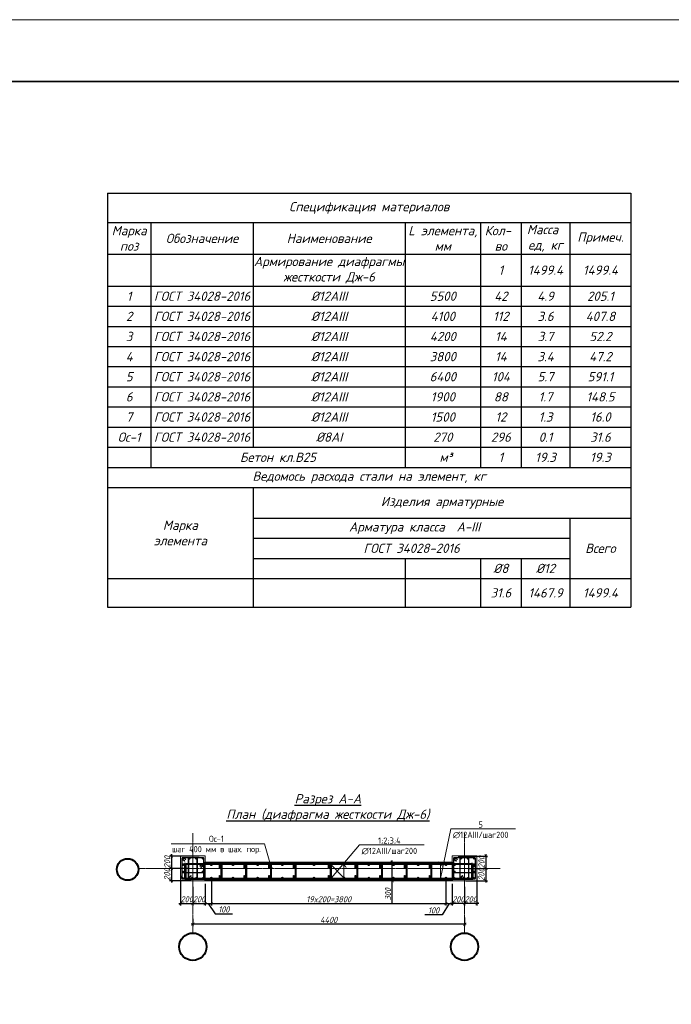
# Model space of a CAD drawing. Header units: millimetres. Extents: x -33345 to 4712671, y -3392 to 121473.
# Tile 1043 of 1056: x 4168203 to 4189316, y 72023 to 103901. Entities that reach past the tile are written whole.
import ezdxf
from ezdxf import colors
from ezdxf.entities.mleader import LeaderData, LeaderLine
from ezdxf.math import Vec2, Vec3

# ---------------------------------------------------------------- set-up
doc = ezdxf.new("R2010")
doc.units = ezdxf.units.MM
for name, pattern in [('AM_DIN_G_W050', [13.75, 9.75, -1.5, 1, -1.5]), ('ГОСТ 2.303 5', [24, 20, -1.5, 1, -1.5]), ('ГОСТ 2.303 6', [12, 8, -1.5, 1, -1.5]), ('осевая', [2, 1.25, -0.25, 0.25, -0.25])]:
    doc.linetypes.add(name, pattern=pattern)
doc.layers.add('_линия', color=7, linetype='Continuous')
for name, color, linetype, lineweight in [('w-line', 7, 'Continuous', 0), ('w-Армирования', 172, 'Continuous', 30), ('КЖ_ОСИ', 1, 'Continuous', 25), ('ос КЖ', 242, 'осевая', 15)]:
    doc.layers.add(name, color=color, linetype=linetype, lineweight=lineweight)
doc.styles.add('_text', font='isocpeui.ttf')
doc.styles.add('GOST-2.304_Type-B', font='GOST Common.ttf')
doc.styles.add('GOST-2.304_Type-B_italic', font='GOST Common Italic.ttf')
doc.styles.add('ISOCPEUR', font='isocpeui.ttf', dxfattribs={"height": 300})
doc.styles.add('Toxur', font='isocpeui.ttf', dxfattribs={"height": 250})
doc.dimstyles.new('A_100', dxfattribs={"dimtxt": 100, "dimasz": 50, "dimexe": 30, "dimexo": 50, "dimgap": 20, "dimtad": 1, "dimdec": 0, "dimtxsty": 'GOST-2.304_Type-B_italic', "dimblk": 'ARCHTICK', "dimcen": 0, "dimdle": 30, "dimclrd": 256, "dimclre": 256, "dimadec": 0, "dimazin": 0, "dimtfac": 1, "dimtdec": 0, "dimtmove": 0, "dimatfit": 3, "dimfxl": 1, "dimlwd": -1, "dimlwe": -1, "dimarcsym": 1})

# ---------------------------------------------------------------- blocks, each defined once
blk = doc.blocks.new('srhet')
at = {"lineweight": 20}
blk.add_lwpolyline([(-49807960, 24193266), (-49748560, 24193266), (-49748560, 24235266), (-49807960, 24235266)], close=True, dxfattribs=at)
at = {"lineweight": 35}
blk.add_lwpolyline([(-49805960, 24193766), (-49749060, 24193766), (-49749060, 24234766), (-49805960, 24234766)], close=True, dxfattribs=at)
blk = doc.blocks.new('*T2464')
at = {"color": 0, "linetype": 'ByBlock', "lineweight": -2, "transparency": 16777216}
for p, q in [((0, 0), (16958, 0)), ((0, 0), (0, -13404)), ((16958, 0), (16958, -13404)), ((0, -950), (16958, -950)), ((1405, -950), (1405, -8874)), ((4721, -950), (4721, -8222)), ((9640, -950), (9640, -8874)), ((12090, -950), (12090, -8874)), ((13401, -950), (13401, -8874)), ((14984, -950), (14984, -8874)), ((0, -1971), (16958, -1971)), ((0, -3007), (16958, -3007)), ((0, -3659), (16958, -3659)), ((0, -4311), (16958, -4311)), ((0, -4963), (16958, -4963)), ((0, -5614), (16958, -5614)), ((0, -6266), (16958, -6266)), ((0, -6918), (16958, -6918)), ((0, -7570), (16958, -7570)), ((0, -8222), (16958, -8222)), ((0, -8874), (16958, -8874)), ((0, -9525), (16958, -9525)), ((4721, -9525), (4721, -13404)), ((4721, -10516), (16958, -10516)), ((14984, -10516), (14984, -13404)), ((4721, -11168), (14984, -11168)), ((4721, -11820), (14984, -11820)), ((9640, -11820), (9640, -13404)), ((12090, -11820), (12090, -13404)), ((13401, -11820), (13401, -13404)), ((0, -12472), (16958, -12472)), ((0, -13404), (16958, -13404))]:
    blk.add_line(p, q, dxfattribs=at)
at = {"color": 0, "lineweight": 25, "transparency": 16777216, "char_height": 300, "attachment_point": 5}
for s, insert, width, style in [('Спецификация материалов ', (8479, -475), 16955.45, 'Toxur'), ('Марка поз', (702, -1460), 1401.56, 'Toxur'), ('Обозначение', (3063, -1460), 3313.91, 'Toxur'), ('Наименование', (7181, -1460), 4915.43, 'Toxur'), ('L элемента, мм', (10865, -1460), 2446.63, 'Toxur'), ('Кол-   во', (12745, -1460), 1308.13, 'Toxur'), ('Масса   ед, кг', (14192, -1460), 1580.36, 'Toxur'), ('Примеч.', (15971, -1460), 1971.44, 'Toxur'), ('{\\C230;Армирование диафрагмы жесткости Дж-6}', (7181, -2489), 4915.43, 'Toxur'), ('{\\C230;1}', (12745, -2489), 1308.13, 'Toxur'), ('{\\C230;1499.4}', (14192, -2489), 1580.36, 'Toxur'), ('{\\C230;1499.4}', (15971, -2489), 1971.44, 'Toxur'), ('{\\C5;1}', (702, -3333), 1401.56, 'Toxur'), ('{\\C5;ГОСТ 34028-2016}', (3063, -3333), 3313.91, 'Toxur'), ('{\\C5;%%C12АIII}', (7181, -3333), 4915.43, 'Toxur'), ('{\\C5;5500}', (10865, -3333), 2446.63, 'ISOCPEUR'), ('{\\C5;42}', (12745, -3333), 1308.13, 'Toxur'), ('{\\C5;4.9}', (14192, -3333), 1580.36, 'Toxur'), ('{\\C5;205.1}', (15971, -3333), 1971.44, 'Toxur'), ('{\\C5;ГОСТ 34028-2016}', (3063, -3985), 3313.91, 'Toxur'), ('{\\C5;%%C12АIII}', (7181, -3985), 4915.43, 'Toxur'), ('{\\C5;2}', (702, -3985), 1401.56, 'Toxur'), ('{\\C5;4100}', (10865, -3985), 2446.63, 'ISOCPEUR'), ('{\\C5;112}', (12745, -3985), 1308.13, 'Toxur'), ('{\\C5;3.6}', (14192, -3985), 1580.36, 'Toxur'), ('{\\C5;407.8}', (15971, -3985), 1971.44, 'Toxur'), ('{\\C5;ГОСТ 34028-2016}', (3063, -4637), 3313.91, 'Toxur'), ('{\\C5;3', (702, -4637), 1401.56, 'Toxur'), ('{\\C5;%%C12АIII}', (7181, -4637), 4915.43, 'Toxur'), ('{\\C5;4200}', (10865, -4637), 2446.63, 'ISOCPEUR'), ('{\\C5;14}', (12745, -4637), 1308.13, 'Toxur'), ('{\\C5;3.7}', (14192, -4637), 1580.36, 'Toxur'), ('{\\C5;52.2}', (15971, -4637), 1971.44, 'Toxur'), ('{\\C5;ГОСТ 34028-2016}', (3063, -5289), 3313.91, 'Toxur'), ('{\\C5;4', (702, -5289), 1401.56, 'Toxur'), ('{\\C5;%%C12АIII}', (7181, -5289), 4915.43, 'Toxur'), ('{\\C5;3800}', (10865, -5289), 2446.63, 'ISOCPEUR'), ('{\\C5;14}', (12745, -5289), 1308.13, 'Toxur'), ('{\\C5;3.4}', (14192, -5289), 1580.36, 'Toxur'), ('{\\C5;47.2}', (15971, -5289), 1971.44, 'Toxur'), ('{\\C5;ГОСТ 34028-2016}', (3063, -5940), 3313.91, 'Toxur'), ('{\\C5;5', (702, -5940), 1401.56, 'Toxur'), ('{\\C5;%%C12АIII}', (7181, -5940), 4915.43, 'Toxur'), ('{\\C5;6400}', (10865, -5940), 2446.63, 'ISOCPEUR'), ('{\\C5;104}', (12745, -5940), 1308.13, 'Toxur'), ('{\\C5;5.7}', (14192, -5940), 1580.36, 'Toxur'), ('{\\C5;591.1}', (15971, -5940), 1971.44, 'Toxur'), ('{\\C5;ГОСТ 34028-2016}', (3063, -6592), 3313.91, 'Toxur'), ('{\\C5;6}', (702, -6592), 1401.56, 'Toxur'), ('{\\C5;%%C12АIII}', (7181, -6592), 4915.43, 'Toxur'), ('{\\C5;1900}', (10865, -6592), 2446.63, 'ISOCPEUR'), ('{\\C5;88}', (12745, -6592), 1308.13, 'Toxur'), ('{\\C5;1.7}', (14192, -6592), 1580.36, 'Toxur'), ('{\\C5;148.5}', (15971, -6592), 1971.44, 'Toxur'), ('{\\C5;ГОСТ 34028-2016}', (3063, -7244), 3313.91, 'Toxur'), ('{\\C5;7}', (702, -7244), 1401.56, 'Toxur'), ('{\\C5;%%C12АIII}', (7181, -7244), 4915.43, 'Toxur'), ('{\\C5;1500}', (10865, -7244), 2446.63, 'ISOCPEUR'), ('{\\C5;12}', (12745, -7244), 1308.13, 'Toxur'), ('{\\C5;1.3}', (14192, -7244), 1580.36, 'Toxur'), ('{\\C5;16.0}', (15971, -7244), 1971.44, 'Toxur'), ('{\\C5;ГОСТ 34028-2016}', (3063, -7896), 3313.91, 'Toxur'), ('{\\C5;Ос-1}', (702, -7896), 1401.56, 'Toxur'), ('{\\C5;%%C8АI}', (7181, -7896), 4915.43, 'Toxur'), ('{\\C5;270}', (10865, -7896), 2446.63, 'Toxur'), ('{\\C5;296}', (12745, -7896), 1308.13, 'Toxur'), ('{\\C5;0.1}', (14192, -7896), 1580.36, 'Toxur'), ('{\\C5;31.6}', (15971, -7896), 1971.44, 'Toxur'), ('{\\C230;Бетон кл.В25   }', (5522, -8548), 8232.34, 'Toxur'), ('{\\C230; м³ }', (10865, -8548), 2446.63, 'Toxur'), ('{\\C230;1}', (12745, -8548), 1307.53, 'Toxur'), ('{\\C230;19.3}', (14192, -8548), 1579.76, 'Toxur'), ('{\\C230;19.3}', (15971, -8548), 1970.84, 'Toxur'), ('\\A1;Ведомось расхода стали на элемент, кг', (8479, -9200), 16955.45, 'Toxur'), ('\\A1;Изделия арматурные', (10840, -10021), 12233.98, 'Toxur'), ('Марка \\Pэлемента', (2361, -10998), 4718.47, 'Toxur'), ('\\A1; Арматура класса  А-III', (9853, -10842), 10259.54, 'Toxur'), ('{\\C5;ГОСТ 34028-2016}', (9853, -11494), 10259.54, 'Toxur'), ('Всего', (15971, -11494), 1971.44, 'Toxur'), ('%%C8', (12745, -12146), 1308.13, 'Toxur'), ('%%C12', (14192, -12146), 1580.36, 'Toxur'), ('31.6', (12745, -12938), 1308.13, 'Toxur'), ('1467.9', (14192, -12938), 1580.36, 'Toxur'), ('1499.4', (15971, -12938), 1971.44, 'Toxur')]:
    blk.add_mtext(s, dxfattribs=dict(at, insert=insert, width=width, style=style))
blk = doc.blocks.new('_ArchTick')
at = {"color": 0, "linetype": 'ByBlock', "const_width": 0.15}
blk.add_lwpolyline([(-0.5, -0.5), (0.5, 0.5)], dxfattribs=at)
blk = doc.blocks.new('*D823')
at = {"transparency": 16777216}
for p, q in [((4015542, 1529890), (4015542, 1529774)), ((4019942, 1529913), (4019942, 1529774)), ((4019972, 1529804), (4015512, 1529804))]:
    blk.add_line(p, q, dxfattribs=at)
at = {"layer": 'Defpoints', "color": 0, "lineweight": 0, "transparency": 16777216}
for p in [(4015542, 1529940), (4019942, 1529963), (4015542, 1529804)]:
    blk.add_point(p, dxfattribs=at)
at = {"transparency": 16777216, "xscale": 50, "yscale": 50, "zscale": 50, "rotation": 180}
blk.add_blockref('_ArchTick', (4015542, 1529804), dxfattribs=at)
at = {"transparency": 16777216, "xscale": 50, "yscale": 50, "zscale": 50}
blk.add_blockref('_ArchTick', (4019942, 1529804), dxfattribs=at)
at = {"color": 0, "transparency": 16777216, "insert": (4017742, 1529874), "char_height": 100, "attachment_point": 5, "style": 'GOST-2.304_Type-B_italic'}
blk.add_mtext('4400', dxfattribs=at)
blk = doc.blocks.new('sg')
at = {"layer": 'w-line', "color": 0, "ltscale": 100}
blk.add_lwpolyline([(-221433862, 49544442), (-221428862, 49544442), (-221428862, 49549442), (-221433862, 49549442)], close=True, dxfattribs=at)
at = {"layer": 'w-Армирования', "color": 0, "lineweight": 13, "ltscale": 100}
for points in [[(-221432986, 49548466), (-221433441, 49548827, -0.7364565), (-221433362, 49549082), (-221429362, 49549082, -0.4142136), (-221429222, 49548942), (-221429222, 49544942, -0.4142136), (-221429362, 49544802), (-221433362, 49544802, -0.4142136), (-221433502, 49544942), (-221433502, 49548942, -0.6509933), (-221433268, 49549046), (-221432831, 49548700), (-221432782, 49548762), (-221433214, 49549105, 0.651037), (-221433582, 49548942), (-221433582, 49544942, 0.4142136), (-221433362, 49544722), (-221429362, 49544722, 0.4142136), (-221429142, 49544942), (-221429142, 49548942, 0.4142136), (-221429362, 49549162), (-221433362, 49549162, 0.7364553), (-221433487, 49548761), (-221433035, 49548403)], [(-221431684, 49545420), (-221432147, 49545053, 0.7161724), (-221432062, 49544802), (-221430662, 49544802, 0.4142136), (-221430522, 49544942), (-221430522, 49548942, 0.4142136), (-221430662, 49549082), (-221432062, 49549082, 0.4142136), (-221432202, 49548942), (-221432202, 49544942, 0.6451153), (-221431970, 49544837), (-221431530, 49545186), (-221431480, 49545123), (-221431916, 49544778, -0.6474561), (-221432282, 49544942), (-221432282, 49548942, -0.4142136), (-221432062, 49549162), (-221430662, 49549162, -0.4142136), (-221430442, 49548942), (-221430442, 49544942, -0.4142136), (-221430662, 49544722), (-221432062, 49544722, -0.7402736), (-221432185, 49545124), (-221431734, 49545482)], [(-221429895, 49547398), (-221429455, 49547747, -0.6451392), (-221429222, 49547642), (-221429222, 49546242, -0.4142136), (-221429362, 49546102), (-221433362, 49546102, -0.4142136), (-221433502, 49546242), (-221433502, 49547642, -0.4142136), (-221433362, 49547782), (-221429362, 49547782, -0.7424151), (-221429285, 49547525), (-221429740, 49547164), (-221429691, 49547102), (-221429239, 49547459, 0.7402736), (-221429362, 49547862), (-221433362, 49547862, 0.4142136), (-221433582, 49547642), (-221433582, 49546242, 0.4142136), (-221433362, 49546022), (-221429362, 49546022, 0.4142136), (-221429142, 49546242), (-221429142, 49547642, 0.6474593), (-221429508, 49547806), (-221429944, 49547461)]]:
    blk.add_lwpolyline(points, format="xyb", close=True, dxfattribs=at)
for centre in [(-221433362, 49548942), (-221432062, 49548942), (-221430662, 49548942), (-221429362, 49548942), (-221433362, 49547642), (-221429362, 49547642), (-221433362, 49546242), (-221433362, 49544942), (-221432062, 49544942), (-221430662, 49544942), (-221429362, 49546242), (-221429362, 49544942)]:
    blk.add_circle(centre, 140, dxfattribs=at)
at = {"layer": 'КЖ_ОСИ', "color": 0, "linetype": 'AM_DIN_G_W050', "lineweight": 13, "ltscale": 100}
for points in [[(-221432807, 49548731), (-221433250, 49549083, 0.6274968), (-221433542, 49548942), (-221433542, 49544942, 0.4142136), (-221433362, 49544762), (-221429362, 49544762, 0.4142136), (-221429182, 49544942), (-221429182, 49548942, 0.4142136), (-221429362, 49549122), (-221433362, 49549122, 0.7016331), (-221433477, 49548804), (-221433011, 49548434)], [(-221431505, 49545154), (-221431949, 49544802, -0.6306121), (-221432242, 49544942), (-221432242, 49548942, -0.4142136), (-221432062, 49549122), (-221430662, 49549122, -0.4142136), (-221430482, 49548942), (-221430482, 49544942, -0.4142136), (-221430662, 49544762), (-221432062, 49544762, -0.6306019), (-221432202, 49545055), (-221431709, 49545451)], [(-221429715, 49547133), (-221429222, 49547529, 0.6306121), (-221429362, 49547822), (-221433362, 49547822, 0.4142136), (-221433542, 49547642), (-221433542, 49546242, 0.4142136), (-221433362, 49546062), (-221429362, 49546062, 0.4142136), (-221429182, 49546242), (-221429182, 49547642, 0.6306019), (-221429475, 49547782), (-221429919, 49547430)]]:
    blk.add_lwpolyline(points, format="xyb", dxfattribs=at)
blk = doc.blocks.new('*D824')
at = {"transparency": 16777216}
for p, q in [((4015342, 1530585), (4015342, 1530108)), ((4015542, 1530408), (4015542, 1530108)), ((4015312, 1530138), (4015572, 1530138))]:
    blk.add_line(p, q, dxfattribs=at)
at = {"layer": 'Defpoints', "color": 0, "lineweight": 0, "transparency": 16777216}
for p in [(4015342, 1530635), (4015542, 1530458), (4015542, 1530138)]:
    blk.add_point(p, dxfattribs=at)
at = {"transparency": 16777216, "xscale": 50, "yscale": 50, "zscale": 50, "rotation": 180}
blk.add_blockref('_ArchTick', (4015342, 1530138), dxfattribs=at)
at = {"transparency": 16777216, "xscale": 50, "yscale": 50, "zscale": 50}
blk.add_blockref('_ArchTick', (4015542, 1530138), dxfattribs=at)
at = {"color": 0, "transparency": 16777216, "insert": (4015442, 1530208), "char_height": 100, "attachment_point": 5, "style": 'GOST-2.304_Type-B_italic'}
blk.add_mtext('200', dxfattribs=at)
blk = doc.blocks.new('*D825')
at = {"transparency": 16777216}
for p, q in [((4015542, 1530408), (4015542, 1530108)), ((4015742, 1530458), (4015742, 1530108)), ((4015512, 1530138), (4015772, 1530138))]:
    blk.add_line(p, q, dxfattribs=at)
at = {"layer": 'Defpoints', "color": 0, "lineweight": 0, "transparency": 16777216}
for p in [(4015742, 1530508), (4015542, 1530458), (4015742, 1530138)]:
    blk.add_point(p, dxfattribs=at)
at = {"transparency": 16777216, "xscale": 50, "yscale": 50, "zscale": 50, "rotation": 180}
blk.add_blockref('_ArchTick', (4015542, 1530138), dxfattribs=at)
at = {"transparency": 16777216, "xscale": 50, "yscale": 50, "zscale": 50}
blk.add_blockref('_ArchTick', (4015742, 1530138), dxfattribs=at)
at = {"color": 0, "transparency": 16777216, "insert": (4015642, 1530208), "char_height": 100, "attachment_point": 5, "style": 'GOST-2.304_Type-B_italic'}
blk.add_mtext('200', dxfattribs=at)
blk = doc.blocks.new('*D826')
at = {"transparency": 16777216}
for p, q in [((4015842, 1530496), (4015842, 1530108)), ((4015742, 1530458), (4015742, 1530108)), ((4015712, 1530138), (4015872, 1530138)), ((4015792, 1530138), (4015904, 1529973)), ((4015904, 1529973), (4016182, 1529973))]:
    blk.add_line(p, q, dxfattribs=at)
at = {"layer": 'Defpoints', "color": 0, "lineweight": 0, "transparency": 16777216}
for p in [(4015742, 1530508), (4015842, 1530546), (4015842, 1530138)]:
    blk.add_point(p, dxfattribs=at)
at = {"transparency": 16777216, "xscale": 50, "yscale": 50, "zscale": 50, "rotation": 180}
blk.add_blockref('_ArchTick', (4015742, 1530138), dxfattribs=at)
at = {"transparency": 16777216, "xscale": 50, "yscale": 50, "zscale": 50}
blk.add_blockref('_ArchTick', (4015842, 1530138), dxfattribs=at)
at = {"color": 0, "transparency": 16777216, "insert": (4016043, 1530043), "char_height": 100, "attachment_point": 5, "style": 'GOST-2.304_Type-B_italic'}
blk.add_mtext('100', dxfattribs=at)
blk = doc.blocks.new('*D827')
at = {"transparency": 16777216}
for p, q in [((4015842, 1530496), (4015842, 1530108)), ((4019642, 1530500), (4019642, 1530108)), ((4015812, 1530138), (4019672, 1530138))]:
    blk.add_line(p, q, dxfattribs=at)
at = {"layer": 'Defpoints', "color": 0, "lineweight": 0, "transparency": 16777216}
for p in [(4015842, 1530546), (4019642, 1530550), (4019642, 1530138)]:
    blk.add_point(p, dxfattribs=at)
at = {"transparency": 16777216, "xscale": 50, "yscale": 50, "zscale": 50, "rotation": 180}
blk.add_blockref('_ArchTick', (4015842, 1530138), dxfattribs=at)
at = {"transparency": 16777216, "xscale": 50, "yscale": 50, "zscale": 50}
blk.add_blockref('_ArchTick', (4019642, 1530138), dxfattribs=at)
at = {"color": 0, "transparency": 16777216, "insert": (4017742, 1530208), "char_height": 100, "attachment_point": 5, "style": 'GOST-2.304_Type-B_italic'}
blk.add_mtext('19x200=3800', dxfattribs=at)
blk = doc.blocks.new('*D828')
at = {"transparency": 16777216}
for p, q in [((4019642, 1530500), (4019642, 1530108)), ((4019742, 1530458), (4019742, 1530108)), ((4019692, 1530138), (4019580, 1529958)), ((4019612, 1530138), (4019772, 1530138)), ((4019580, 1529958), (4019302, 1529958))]:
    blk.add_line(p, q, dxfattribs=at)
at = {"layer": 'Defpoints', "color": 0, "lineweight": 0, "transparency": 16777216}
for p in [(4019642, 1530550), (4019742, 1530508), (4019742, 1530138)]:
    blk.add_point(p, dxfattribs=at)
at = {"transparency": 16777216, "xscale": 50, "yscale": 50, "zscale": 50, "rotation": 180}
blk.add_blockref('_ArchTick', (4019642, 1530138), dxfattribs=at)
at = {"transparency": 16777216, "xscale": 50, "yscale": 50, "zscale": 50}
blk.add_blockref('_ArchTick', (4019742, 1530138), dxfattribs=at)
at = {"color": 0, "transparency": 16777216, "insert": (4019441, 1530028), "char_height": 100, "attachment_point": 5, "style": 'GOST-2.304_Type-B_italic'}
blk.add_mtext('100', dxfattribs=at)
blk = doc.blocks.new('*D829')
at = {"transparency": 16777216}
for p, q in [((4018772, 1530808), (4018743, 1530808)), ((4018773, 1530478), (4018773, 1530838)), ((4018772, 1530508), (4018743, 1530508)), ((4018773, 1530140), (4018773, 1530508))]:
    blk.add_line(p, q, dxfattribs=at)
at = {"layer": 'Defpoints', "color": 0, "lineweight": 0, "transparency": 16777216}
for p in [(4018773, 1530808), (4018822, 1530808), (4018822, 1530508)]:
    blk.add_point(p, dxfattribs=at)
at = {"transparency": 16777216, "xscale": 50, "yscale": 50, "zscale": 50}
for p, rotation in [((4018773, 1530808), 90), ((4018773, 1530508), 270)]:
    blk.add_blockref('_ArchTick', p, dxfattribs=dict(at, rotation=rotation))
at = {"color": 0, "transparency": 16777216, "insert": (4018703, 1530288), "char_height": 100, "attachment_point": 5, "rotation": 90, "style": 'GOST-2.304_Type-B_italic'}
blk.add_mtext('300', dxfattribs=at)
blk = doc.blocks.new('*D830')
at = {"transparency": 16777216}
for p, q in [((4015643, 1530908), (4015166, 1530908)), ((4015196, 1530938), (4015196, 1530678)), ((4015467, 1530708), (4015166, 1530708))]:
    blk.add_line(p, q, dxfattribs=at)
at = {"layer": 'Defpoints', "color": 0, "lineweight": 0, "transparency": 16777216}
for p in [(4015693, 1530908), (4015196, 1530708), (4015517, 1530708)]:
    blk.add_point(p, dxfattribs=at)
at = {"transparency": 16777216, "xscale": 50, "yscale": 50, "zscale": 50}
for p, rotation in [((4015196, 1530908), 90), ((4015196, 1530708), 270)]:
    blk.add_blockref('_ArchTick', p, dxfattribs=dict(at, rotation=rotation))
at = {"color": 0, "transparency": 16777216, "insert": (4015126, 1530808), "char_height": 100, "attachment_point": 5, "rotation": 90, "style": 'GOST-2.304_Type-B_italic'}
blk.add_mtext('200', dxfattribs=at)
blk = doc.blocks.new('*D831')
at = {"transparency": 16777216}
for p, q in [((4015467, 1530708), (4015166, 1530708)), ((4015196, 1530738), (4015196, 1530478)), ((4015517, 1530508), (4015166, 1530508))]:
    blk.add_line(p, q, dxfattribs=at)
at = {"layer": 'Defpoints', "color": 0, "lineweight": 0, "transparency": 16777216}
for p in [(4015517, 1530708), (4015196, 1530508), (4015567, 1530508)]:
    blk.add_point(p, dxfattribs=at)
at = {"transparency": 16777216, "xscale": 50, "yscale": 50, "zscale": 50}
for p, rotation in [((4015196, 1530708), 90), ((4015196, 1530508), 270)]:
    blk.add_blockref('_ArchTick', p, dxfattribs=dict(at, rotation=rotation))
at = {"color": 0, "transparency": 16777216, "insert": (4015126, 1530608), "char_height": 100, "attachment_point": 5, "rotation": 90, "style": 'GOST-2.304_Type-B_italic'}
blk.add_mtext('200', dxfattribs=at)
blk = doc.blocks.new('*D832')
at = {"transparency": 16777216}
for p, q in [((4020142, 1530585), (4020142, 1530108)), ((4019942, 1530408), (4019942, 1530108)), ((4020172, 1530138), (4019912, 1530138))]:
    blk.add_line(p, q, dxfattribs=at)
at = {"layer": 'Defpoints', "color": 0, "lineweight": 0, "transparency": 16777216}
for p in [(4020142, 1530635), (4019942, 1530458), (4019942, 1530138)]:
    blk.add_point(p, dxfattribs=at)
at = {"transparency": 16777216, "xscale": 50, "yscale": 50, "zscale": 50, "rotation": 180}
blk.add_blockref('_ArchTick', (4019942, 1530138), dxfattribs=at)
at = {"transparency": 16777216, "xscale": 50, "yscale": 50, "zscale": 50}
blk.add_blockref('_ArchTick', (4020142, 1530138), dxfattribs=at)
at = {"color": 0, "transparency": 16777216, "insert": (4020042, 1530208), "char_height": 100, "attachment_point": 5, "style": 'GOST-2.304_Type-B_italic'}
blk.add_mtext('200', dxfattribs=at)
blk = doc.blocks.new('*D833')
at = {"transparency": 16777216}
for p, q in [((4019742, 1530458), (4019742, 1530108)), ((4019942, 1530408), (4019942, 1530108)), ((4019972, 1530138), (4019712, 1530138))]:
    blk.add_line(p, q, dxfattribs=at)
at = {"layer": 'Defpoints', "color": 0, "lineweight": 0, "transparency": 16777216}
for p in [(4019742, 1530508), (4019942, 1530458), (4019742, 1530138)]:
    blk.add_point(p, dxfattribs=at)
at = {"transparency": 16777216, "xscale": 50, "yscale": 50, "zscale": 50, "rotation": 180}
blk.add_blockref('_ArchTick', (4019742, 1530138), dxfattribs=at)
at = {"transparency": 16777216, "xscale": 50, "yscale": 50, "zscale": 50}
blk.add_blockref('_ArchTick', (4019942, 1530138), dxfattribs=at)
at = {"color": 0, "transparency": 16777216, "insert": (4019842, 1530208), "char_height": 100, "attachment_point": 5, "style": 'GOST-2.304_Type-B_italic'}
blk.add_mtext('200', dxfattribs=at)
blk = doc.blocks.new('*D834')
at = {"transparency": 16777216}
for p, q in [((4019840, 1530908), (4020317, 1530908)), ((4020287, 1530938), (4020287, 1530678)), ((4020016, 1530708), (4020317, 1530708))]:
    blk.add_line(p, q, dxfattribs=at)
at = {"layer": 'Defpoints', "color": 0, "lineweight": 0, "transparency": 16777216}
for p in [(4019790, 1530908), (4019966, 1530708), (4020287, 1530708)]:
    blk.add_point(p, dxfattribs=at)
at = {"transparency": 16777216, "xscale": 50, "yscale": 50, "zscale": 50}
for p, rotation in [((4020287, 1530908), 90), ((4020287, 1530708), 270)]:
    blk.add_blockref('_ArchTick', p, dxfattribs=dict(at, rotation=rotation))
at = {"color": 0, "transparency": 16777216, "insert": (4020217, 1530808), "char_height": 100, "attachment_point": 5, "rotation": 90, "style": 'GOST-2.304_Type-B_italic'}
blk.add_mtext('200', dxfattribs=at)
blk = doc.blocks.new('*D835')
at = {"transparency": 16777216}
for p, q in [((4020016, 1530708), (4020317, 1530708)), ((4020287, 1530738), (4020287, 1530478)), ((4019966, 1530508), (4020317, 1530508))]:
    blk.add_line(p, q, dxfattribs=at)
at = {"layer": 'Defpoints', "color": 0, "lineweight": 0, "transparency": 16777216}
for p in [(4019966, 1530708), (4019916, 1530508), (4020287, 1530508)]:
    blk.add_point(p, dxfattribs=at)
at = {"transparency": 16777216, "xscale": 50, "yscale": 50, "zscale": 50}
for p, rotation in [((4020287, 1530708), 90), ((4020287, 1530508), 270)]:
    blk.add_blockref('_ArchTick', p, dxfattribs=dict(at, rotation=rotation))
at = {"color": 0, "transparency": 16777216, "insert": (4020217, 1530608), "char_height": 100, "attachment_point": 5, "rotation": 90, "style": 'GOST-2.304_Type-B_italic'}
blk.add_mtext('200', dxfattribs=at)
blk = doc.blocks.new('ЫУЕР')
at = {"color": 0, "lineweight": 30, "ltscale": 12}
for points in [[(4015406.6, 1530788.4), (4015406.6, 1530556.6, 0.4142136), (4015431.8, 1530531.4), (4020046.4, 1530531.4, 0.4142136), (4020071.6, 1530556.6), (4020071.6, 1530788.4), (4020057.6, 1530788.4), (4020057.6, 1530556.6, -0.4979152), (4020046.4, 1530545.4), (4015431.8, 1530545.4, -0.4142136), (4015420.6, 1530556.6), (4015420.6, 1530788.4)], [(4015412.3, 1530528.4), (4015412.3, 1530760.2, -0.4142136), (4015437.5, 1530785.4), (4020052.1, 1530785.4, -0.4142136), (4020077.3, 1530760.2), (4020077.3, 1530528.4), (4020063.3, 1530528.4), (4020063.3, 1530760.2, 0.4979152), (4020052.1, 1530771.4), (4015437.5, 1530771.4, 0.4142136), (4015426.3, 1530760.2), (4015426.3, 1530528.4)], [(4015980.8, 1530594.4), (4015980.8, 1530555, 1), (4016002.4, 1530555), (4016002.4, 1530761.8, 1.0000011), (4015980.8, 1530761.8), (4015980.8, 1530717.3), (4015972.8, 1530717.3), (4015972.8, 1530761.8, -1), (4016010.4, 1530761.8), (4016010.4, 1530555, -1), (4015972.8, 1530555), (4015972.8, 1530594.4)], [(4016380.8, 1530594.4), (4016380.8, 1530555, 1), (4016402.4, 1530555), (4016402.4, 1530761.8, 1.0000011), (4016380.8, 1530761.8), (4016380.8, 1530717.3), (4016372.8, 1530717.3), (4016372.8, 1530761.8, -1), (4016410.4, 1530761.8), (4016410.4, 1530555, -1), (4016372.8, 1530555), (4016372.8, 1530594.4)], [(4016780.8, 1530594.4), (4016780.8, 1530555, 1), (4016802.4, 1530555), (4016802.4, 1530761.8, 1.0000011), (4016780.8, 1530761.8), (4016780.8, 1530717.3), (4016772.8, 1530717.3), (4016772.8, 1530761.8, -1), (4016810.4, 1530761.8), (4016810.4, 1530555, -1), (4016772.8, 1530555), (4016772.8, 1530594.4)], [(4017180.8, 1530594.4), (4017180.8, 1530555, 1), (4017202.4, 1530555), (4017202.4, 1530761.8, 1.0000011), (4017180.8, 1530761.8), (4017180.8, 1530717.3), (4017172.8, 1530717.3), (4017172.8, 1530761.8, -1), (4017210.4, 1530761.8), (4017210.4, 1530555, -1), (4017172.8, 1530555), (4017172.8, 1530594.4)], [(4017749.2, 1530594.4), (4017749.2, 1530555, 1), (4017770.8, 1530555), (4017770.8, 1530761.8, 1.0000011), (4017749.2, 1530761.8), (4017749.2, 1530717.3), (4017741.2, 1530717.3), (4017741.2, 1530761.8, -1), (4017778.8, 1530761.8), (4017778.8, 1530555, -1), (4017741.2, 1530555), (4017741.2, 1530594.4)], [(4018180.8, 1530594.4), (4018180.8, 1530555, 1), (4018202.4, 1530555), (4018202.4, 1530761.8, 1.0000011), (4018180.8, 1530761.8), (4018180.8, 1530717.3), (4018172.8, 1530717.3), (4018172.8, 1530761.8, -1), (4018210.4, 1530761.8), (4018210.4, 1530555, -1), (4018172.8, 1530555), (4018172.8, 1530594.4)], [(4018580.8, 1530594.4), (4018580.8, 1530555, 1), (4018602.4, 1530555), (4018602.4, 1530761.8, 1.0000011), (4018580.8, 1530761.8), (4018580.8, 1530717.3), (4018572.8, 1530717.3), (4018572.8, 1530761.8, -1), (4018610.4, 1530761.8), (4018610.4, 1530555, -1), (4018572.8, 1530555), (4018572.8, 1530594.4)], [(4018980.8, 1530594.4), (4018980.8, 1530555, 1), (4019002.4, 1530555), (4019002.4, 1530761.8, 1.0000011), (4018980.8, 1530761.8), (4018980.8, 1530717.3), (4018972.8, 1530717.3), (4018972.8, 1530761.8, -1), (4019010.4, 1530761.8), (4019010.4, 1530555, -1), (4018972.8, 1530555), (4018972.8, 1530594.4)], [(4019380.8, 1530594.4), (4019380.8, 1530555, 1), (4019402.4, 1530555), (4019402.4, 1530761.8, 1.0000011), (4019380.8, 1530761.8), (4019380.8, 1530717.3), (4019372.8, 1530717.3), (4019372.8, 1530761.8, -1), (4019410.4, 1530761.8), (4019410.4, 1530555, -1), (4019372.8, 1530555), (4019372.8, 1530594.4)]]:
    blk.add_lwpolyline(points, format="xyb", close=True, dxfattribs=at)
at = {"color": 0, "linetype": 'ГОСТ 2.303 5'}
for points in [[(4020064.6, 1530788.4), (4020064.6, 1530556.6, -0.4142136), (4020046.4, 1530538.4), (4015431.8, 1530538.4, -0.4142136), (4015413.6, 1530556.6), (4015413.6, 1530788.4)], [(4020070.3, 1530528.4), (4020070.3, 1530760.2, 0.4142136), (4020052.1, 1530778.4), (4015437.5, 1530778.4, 0.4142136), (4015419.3, 1530760.2), (4015419.3, 1530528.4)]]:
    blk.add_lwpolyline(points, format="xyb", dxfattribs=at)
blk.add_lwpolyline([(4015741.6, 1530808.4), (4019741.6, 1530808.4), (4019741.6, 1530508.4), (4015741.6, 1530508.4)], close=True)
at = {"color": 0, "linetype": 'ГОСТ 2.303 6'}
for points in [[(4015976.8, 1530594.4), (4015976.8, 1530555, 1), (4016006.4, 1530555), (4016006.4, 1530761.8, 1), (4015976.8, 1530761.8), (4015976.8, 1530717.3)], [(4016376.8, 1530594.4), (4016376.8, 1530555, 1), (4016406.4, 1530555), (4016406.4, 1530761.8, 1), (4016376.8, 1530761.8), (4016376.8, 1530717.3)], [(4016776.8, 1530594.4), (4016776.8, 1530555, 1), (4016806.4, 1530555), (4016806.4, 1530761.8, 1), (4016776.8, 1530761.8), (4016776.8, 1530717.3)], [(4017176.8, 1530594.4), (4017176.8, 1530555, 1), (4017206.4, 1530555), (4017206.4, 1530761.8, 1), (4017176.8, 1530761.8), (4017176.8, 1530717.3)], [(4017745.2, 1530594.4), (4017745.2, 1530555, 1), (4017774.8, 1530555), (4017774.8, 1530761.8, 1), (4017745.2, 1530761.8), (4017745.2, 1530717.3)], [(4018176.8, 1530594.4), (4018176.8, 1530555, 1), (4018206.4, 1530555), (4018206.4, 1530761.8, 1), (4018176.8, 1530761.8), (4018176.8, 1530717.3)], [(4018576.8, 1530594.4), (4018576.8, 1530555, 1), (4018606.4, 1530555), (4018606.4, 1530761.8, 1), (4018576.8, 1530761.8), (4018576.8, 1530717.3)], [(4018976.8, 1530594.4), (4018976.8, 1530555, 1), (4019006.4, 1530555), (4019006.4, 1530761.8, 1), (4018976.8, 1530761.8), (4018976.8, 1530717.3)], [(4019376.8, 1530594.4), (4019376.8, 1530555, 1), (4019406.4, 1530555), (4019406.4, 1530761.8, 1), (4019376.8, 1530761.8), (4019376.8, 1530717.3)]]:
    blk.add_lwpolyline(points, format="xyb", dxfattribs=at)
at = {"lineweight": 40}
for centre, radius in [((4014484.8, 1530690.2), 174.7), ((4015541.6, 1529440.2), 221.5), ((4019941.6, 1529440.2), 221.5)]:
    blk.add_circle(centre, radius, dxfattribs=at)
at = {"color": 0, "lineweight": 30, "ltscale": 4}
for centre, radius in [((4015841.6, 1530761.8), 9), ((4015991.6, 1530761.8), 9), ((4016191.6, 1530761.8), 9), ((4016391.6, 1530761.8), 9), ((4016591.6, 1530761.8), 9), ((4016791.6, 1530761.8), 9), ((4016991.6, 1530761.8), 9), ((4017191.6, 1530761.8), 9), ((4017503.5, 1530761.8), 9), ((4017760, 1530761.8), 9), ((4017991.6, 1530761.8), 9), ((4018191.6, 1530761.8), 9), ((4018391.6, 1530761.8), 9), ((4018591.6, 1530761.8), 9), ((4018791.6, 1530761.8), 9), ((4018991.6, 1530761.8), 9), ((4019191.6, 1530761.8), 9), ((4019391.6, 1530761.8), 9), ((4019641.6, 1530761.8), 9), ((4015841.6, 1530555), 9.6), ((4015991.6, 1530555), 9.6), ((4016191.6, 1530555), 9.6), ((4016391.6, 1530555), 9.6), ((4016591.6, 1530555), 9.6), ((4016791.6, 1530555), 9.6), ((4016991.6, 1530555), 9.6), ((4017191.6, 1530555), 9.6), ((4017503.5, 1530555), 9.6), ((4017760, 1530555), 9.6), ((4017991.6, 1530555), 9.6), ((4018191.6, 1530555), 9.6), ((4018391.6, 1530555), 9.6), ((4018591.6, 1530555), 9.6), ((4018791.6, 1530555), 9.6), ((4018991.6, 1530555), 9.6), ((4019191.6, 1530555), 9.6), ((4019391.6, 1530555), 9.6), ((4019641.6, 1530555), 9.6)]:
    blk.add_circle(centre, radius, dxfattribs=at)
at = {"layer": 'ос КЖ', "lineweight": 15, "ltscale": 20}
for p, q in [((4015541.6, 1531279.2), (4015541.6, 1529661.7)), ((4019941.6, 1531279.2), (4019941.6, 1529661.7))]:
    blk.add_line(p, q, dxfattribs=at)
blk.add_lwpolyline([(4020517.6, 1530708.4), (4019817.1, 1530708.4), (4015807.3, 1530708.4), (4014659.5, 1530708.4)], dxfattribs=at)
at = {"lineweight": 13, "xscale": 0.07999999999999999, "yscale": 0.07999999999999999, "zscale": 0.07999999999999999}
for p in [(21730050.6, -2433047), (21734450.6, -2433047)]:
    blk.add_blockref('sg', p, dxfattribs=at)
at = {"ltscale": 20, "insert": (4017729.6, 1531689.5), "char_height": 150, "width": 7656.631, "attachment_point": 5, "style": '_text'}
blk.add_mtext('{\\LРазрез А-А \\PПлан (диафрагма жесткости Дж-6) }', dxfattribs=at)
for base, p1, p2, angle, picture, middle in [((4015196.2, 1530708.4), (4015693.2, 1530908.4), (4015516.8, 1530708.4), 270, '*D830', (4015196.2, 1530808.4)), ((4018772.6, 1530808.4), (4018821.8, 1530508.4), (4018821.8, 1530808.4), 90, '*D829', (4018851.1, 1530288.3)), ((4020287, 1530708.4), (4019790.1, 1530908.4), (4019966.5, 1530708.4), 270, '*D834', (4020287, 1530808.4)), ((4015196.2, 1530508.4), (4015516.8, 1530708.4), (4015566.8, 1530508.4), 270, '*D831', (4015196.2, 1530608.4)), ((4019941.6, 1530137.9), (4020141.6, 1530634.8), (4019941.6, 1530458.4), 180, '*D832', (4020041.6, 1530137.9)), ((4020287, 1530508.4), (4019966.5, 1530708.4), (4019916.5, 1530508.4), 270, '*D835', (4020287, 1530608.4)), ((4019741.6, 1530137.9), (4019941.6, 1530458.4), (4019741.6, 1530508.4), 180, '*D833', (4019841.6, 1530137.9))]:
    dim = blk.add_linear_dim(base=base, p1=p1, p2=p2, angle=angle, dimstyle='A_100', override={"dimtmove": 1})
    dim.commit()
    dim.dimension.update_dxf_attribs({"geometry": picture, "text_midpoint": middle, "dimtype": 128})
for base, p1, p2, picture, middle in [((4015541.6, 1530137.9), (4015341.6, 1530634.8), (4015541.6, 1530458.4), '*D824', (4015441.6, 1530137.9)), ((4015741.6, 1530137.9), (4015541.6, 1530458.4), (4015741.6, 1530508.4), '*D825', (4015641.6, 1530137.9)), ((4015841.9, 1530137.9), (4015741.6, 1530508.4), (4015841.9, 1530546.3), '*D826', (4015923.6, 1529972.9)), ((4019741.6, 1530137.9), (4019641.9, 1530550), (4019741.6, 1530508.4), '*D828', (4019560.5, 1529958))]:
    dim = blk.add_linear_dim(base=base, p1=p1, p2=p2, dimstyle='A_100', override={"dimtmove": 1})
    dim.commit()
    dim.dimension.update_dxf_attribs({"geometry": picture, "text_midpoint": middle, "dimtype": 128})
dim = blk.add_linear_dim(base=(4019641.9, 1530137.9), p1=(4015841.9, 1530546.3), p2=(4019641.9, 1530550), text='19x200=<>', dimstyle='A_100')
dim.commit()
dim.dimension.update_dxf_attribs({"geometry": '*D827', "text_midpoint": (4017741.9, 1530207.9)})
dim = blk.add_linear_dim(base=(4015541.6, 1529804), p1=(4019941.6, 1529963), p2=(4015541.6, 1529939.9), angle=180, dimstyle='A_100')
dim.commit()
dim.dimension.update_dxf_attribs({"geometry": '*D823', "text_midpoint": (4017741.6, 1529874)})
ml = blk.add_multileader_mtext('Standard')
ml.set_content('5\\P\\pxqc;∅12AIII/шаг200', color=256, style='GOST-2.304_Type-B')
ml.set_leader_properties()
ml.set_arrow_properties(name='ARCHTICK')
ml.build(insert=Vec2(0, 0))
ml.multileader.update_dxf_attribs({"text_left_attachment_type": 6, "text_right_attachment_type": 6, "arrow_head_size": 80})
ctx = ml.context
ctx.base_point, ctx.char_height, ctx.arrow_head_size, ctx.plane_origin = Vec3(4019731, 1531347.5), 100, 80, Vec3(4020432.5, 1530901)
ctx.left_attachment, ctx.right_attachment, ctx.text_align_type = 6, 6, 1
notes = []
notes.append((ctx, [(1, (1, 1, 0), (4019723, 1531347.5), (1, 0), 8, [(1, [(4019551.4, 1530778.4), (4019551.4, 1530545.4)], 0, [])])]))
ctx.mtext.insert, ctx.mtext.rotation, ctx.mtext.alignment, ctx.mtext.flow_direction = Vec3(4020204.5, 1531467.5), 6.2831853, 2, 5
ml = blk.add_multileader_mtext('Standard')
ml.set_content('Ос-1\\Pшаг 400 мм в шах. пор.', color=256, style='GOST-2.304_Type-B')
ml.set_leader_properties()
ml.set_arrow_properties(name='ARCHTICK')
ml.build(insert=Vec2(0, 0))
ml.multileader.update_dxf_attribs({"text_left_attachment_type": 6, "text_right_attachment_type": 6, "arrow_head_size": 80})
ctx = ml.context
ctx.base_point, ctx.char_height, ctx.arrow_head_size, ctx.plane_origin = Vec3(4014753.7, 1531106.3), 100, 80, Vec3(4016419.7, 1530901)
ctx.left_attachment, ctx.right_attachment, ctx.text_align_type = 6, 6, 1
notes.append((ctx, [(0, (1, 1, 0), (4016703.8, 1531106.3), (-1, 0), 8, [(0, [(4016807.9, 1530728.3)], 0, [])])]))
ctx.mtext.insert, ctx.mtext.rotation, ctx.mtext.alignment, ctx.mtext.flow_direction = Vec3(4015923.6, 1531236.3), 6.2831853, 2, 5
ml = blk.add_multileader_mtext('Standard')
ml.set_content('1;2;3;4\\P\\pxqc;∅12AIII/шаг200', color=256, style='GOST-2.304_Type-B')
ml.set_leader_properties()
ml.set_arrow_properties(name='ARCHTICK')
ml.build(insert=Vec2(0, 0))
ml.multileader.update_dxf_attribs({"text_left_attachment_type": 6, "text_right_attachment_type": 6, "arrow_head_size": 80})
ctx = ml.context
ctx.base_point, ctx.char_height, ctx.arrow_head_size, ctx.plane_origin = Vec3(4018251.6, 1531087.9), 100, 80, Vec3(4018953.1, 1530901)
ctx.left_attachment, ctx.right_attachment, ctx.text_align_type = 6, 6, 1
notes.append((ctx, [(1, (1, 1, 0), (4018243.6, 1531087.9), (1, 0), 8, [(3, [(4017988.3, 1530761.8), (4017988.3, 1530555), (4017788.3, 1530761.8), (4017788.3, 1530555)], 0, [])])]))
ctx.mtext.insert, ctx.mtext.rotation, ctx.mtext.alignment, ctx.mtext.flow_direction = Vec3(4018725.1, 1531207.9), 6.2831853, 2, 5
for ctx, leaders in notes:
    for number, flags, end, landing, length, lines in leaders:
        leader = LeaderData()
        leader.index, (leader.has_last_leader_line, leader.has_dogleg_vector, leader.attachment_direction) = number, flags
        leader.last_leader_point, leader.dogleg_vector, leader.dogleg_length = Vec3(end), Vec3(landing), length
        for number, points, colour, breaks in lines:
            line = LeaderLine()
            line.index, line.vertices, line.color, line.breaks = number, Vec3.list(points), colors.encode_raw_color(colour), breaks
            leader.lines.append(line)
        ctx.leaders.append(leader)

msp = doc.modelspace()

# ---------------------------------------------------------------- block references
msp.add_blockref('*T2464', (4171048.309, 98281.871, 1359241.5))
at = {"color": 177, "lineweight": 0, "true_color": 0x293189, "xscale": 2, "yscale": 2, "zscale": 2}
msp.add_blockref('ЫУЕР', (-3857269.875, -2984991.807), dxfattribs=at)
at = {"layer": '_линия', "color": 18, "lineweight": 0, "rotation": 270}
msp.add_blockref('srhet', (-20044640.753, -49704059.044), dxfattribs=at)

doc.saveas('drawing.dxf')
